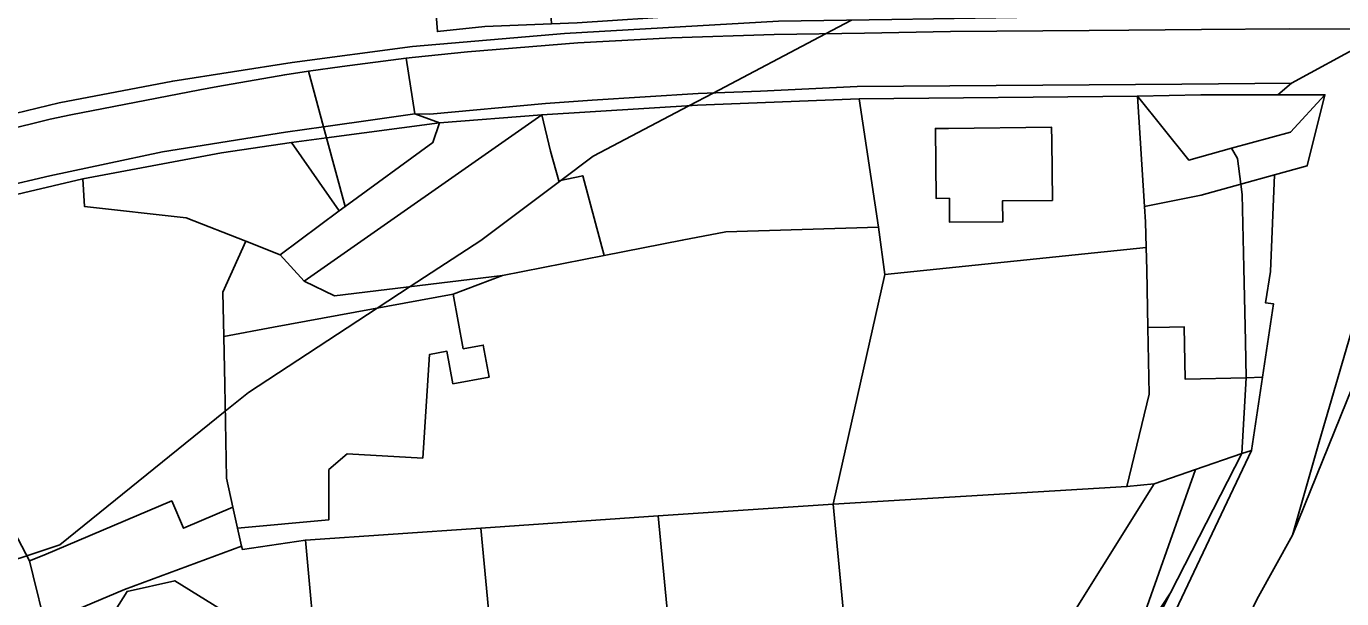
# Model space of a CAD drawing. Extents: x -502026 to -497664, y -1143484 to -1138019.
# Drawn here: x -498725.7 to -498561.6, y -1140322.7 to -1140251.3 of the extents above; entities that cross this region are included whole.
import ezdxf

# ---------------------------------------------------------------- set-up
doc = ezdxf.new("R2010")
doc.units = 0
for name, color, linetype in [('25', 7, 'Continuous'), ('37', 7, 'Continuous'), ('49', 7, 'Continuous'), ('55', 7, 'Continuous'), ('62', 7, 'Continuous'), ('7', 7, 'Continuous')]:
    doc.layers.add(name, color=color, linetype=linetype)

msp = doc.modelspace()

# ---------------------------------------------------------------- linework, layer by layer
at = {"layer": '25'}
for points in [[(-498619.39, -1140276.37), (-498638.44, -1140276.92), (-498643.88, -1140277.99), (-498653.63, -1140279.9), (-498654.71, -1140275.87), (-498656.3, -1140269.94), (-498659.26, -1140270.58), (-498660.32, -1140266.85), (-498661.41, -1140262.33), (-498641.97, -1140261.14), (-498621.81, -1140260.32)], [(-498524.47, -1140265.81), (-498524.65, -1140268.85), (-498528.99, -1140268.6), (-498529.81, -1140282.37), (-498525.52, -1140282.63), (-498526.04, -1140291.37), (-498518.99, -1140291.71), (-498519.32, -1140295.92), (-498518.56, -1140303.28), (-498499.91, -1140301.37), (-498499.65, -1140303.89), (-498501.48, -1140304.88), (-498504.88, -1140306.73), (-498515.08, -1140312.18), (-498536.12, -1140320.73), (-498540.92, -1140322.47), (-498555.6, -1140328.41), (-498578.18, -1140335.35), (-498572.23, -1140322.83), (-498567.78, -1140314.8), (-498551.32, -1140274.05), (-498542.86, -1140265.2), (-498524.67, -1140263.71)], [(-498618.61, -1140282.25), (-498625.08, -1140310.91), (-498646.89, -1140312.39), (-498669, -1140313.93), (-498690.88, -1140315.41), (-498698.72, -1140316.58), (-498698.87, -1140316.15), (-498699.36, -1140313.92), (-498687.95, -1140312.87), (-498687.95, -1140306.61), (-498685.68, -1140304.62), (-498676.25, -1140305.16), (-498675.43, -1140292.25), (-498673.23, -1140291.84), (-498672.49, -1140295.89), (-498667.97, -1140295.06), (-498668.71, -1140291.06), (-498671.2, -1140291.52), (-498672.45, -1140284.73), (-498666.29, -1140282.39), (-498653.63, -1140279.9), (-498643.88, -1140277.99), (-498638.44, -1140276.92), (-498619.39, -1140276.37)], [(-498585.81, -1140288.87), (-498585.64, -1140297.21), (-498588.42, -1140308.72), (-498625.08, -1140310.91), (-498618.61, -1140282.25), (-498586.02, -1140278.89), (-498585.96, -1140281.67)], [(-498573.54, -1140295.16), (-498574.07, -1140304.58), (-498579.85, -1140306.59), (-498585.04, -1140308.39), (-498588.42, -1140308.72), (-498585.64, -1140297.21), (-498585.81, -1140288.87), (-498583.11, -1140288.81), (-498581.3, -1140288.77), (-498581.16, -1140295.32)], [(-498699.93, -1140311.3), (-498699.36, -1140313.92), (-498698.87, -1140316.15), (-498713.47, -1140321.56), (-498723.41, -1140325.79), (-498724.85, -1140319.85), (-498725.3, -1140317.99), (-498723.51, -1140317.27), (-498707.55, -1140310.51), (-498706.11, -1140313.92)]]:
    msp.add_lwpolyline(points, close=True, dxfattribs=at)
at = {"layer": '37'}
msp.add_lwpolyline([(-498694.03, -1140279.79), (-498691.03, -1140283.1), (-498687.27, -1140284.91), (-498666.29, -1140282.39), (-498672.45, -1140284.73), (-498694.88, -1140288.85), (-498701.07, -1140290), (-498701.18, -1140284.48), (-498698.31, -1140278.11)], close=True, dxfattribs=at)
at = {"layer": '49'}
for points in [[(-498585.34, -1140330.54), (-498572.89, -1140304.23), (-498571.51, -1140295.06), (-498570.13, -1140285.93), (-498571.13, -1140285.8), (-498570.53, -1140281.89), (-498570.02, -1140269.83), (-498565.96, -1140268.7), (-498563.73, -1140259.82), (-498569.6, -1140259.82), (-498567.88, -1140258.38), (-498558.86, -1140253.45)], [(-498559.51, -1140286.19), (-498564.44, -1140303.13), (-498567.78, -1140314.8), (-498572.23, -1140322.83)]]:
    msp.add_lwpolyline(points, dxfattribs=at)
for points in [[(-498572.89, -1140304.23), (-498574.07, -1140304.58), (-498573.54, -1140295.16), (-498571.51, -1140295.06)], [(-498587.08, -1140330.06), (-498582.98, -1140321.99), (-498574.07, -1140304.58), (-498572.89, -1140304.23), (-498585.34, -1140330.54)], [(-498587.08, -1140330.06), (-498599.35, -1140347.69), (-498620.83, -1140369.5), (-498598.8, -1140341.98), (-498597.43, -1140341.87), (-498587.81, -1140329.06), (-498586.54, -1140327.36), (-498582.98, -1140321.99)]]:
    msp.add_lwpolyline(points, close=True, dxfattribs=at)
at = {"layer": '55'}
for points in [[(-498729.11, -1140249.88), (-498719.82, -1140247.74), (-498696.93, -1140247.39), (-498674.61, -1140249.31), (-498674.42, -1140251.94), (-498668.5, -1140251.32), (-498660.19, -1140250.97), (-498656.98, -1140250.84), (-498643.16, -1140249.95), (-498632.42, -1140249.56), (-498618.48, -1140249.06), (-498610.11, -1140248.97), (-498586.32, -1140248.64), (-498581.41, -1140248.56), (-498548.92, -1140242.09)], [(-498913.09, -1140336.11), (-498853.28, -1140310.32), (-498843.49, -1140306.31), (-498816.65, -1140294.45), (-498783.82, -1140280.61), (-498775.13, -1140277.11), (-498766.57, -1140274.02), (-498749.99, -1140268.32), (-498735.38, -1140264.17), (-498721.62, -1140260.84), (-498707.43, -1140258.11), (-498692.52, -1140255.78), (-498677.54, -1140253.8), (-498658.59, -1140252.16), (-498631.88, -1140250.66), (-498617.76, -1140250.43), (-498581.38, -1140249.83), (-498564.81, -1140249.76), (-498556.46, -1140249.89)], [(-498556.46, -1140249.89), (-498564.81, -1140249.76), (-498581.38, -1140249.83), (-498617.76, -1140250.43), (-498631.88, -1140250.66), (-498658.59, -1140252.16), (-498677.54, -1140253.8), (-498692.52, -1140255.78), (-498707.43, -1140258.11), (-498721.62, -1140260.84), (-498735.38, -1140264.17), (-498749.99, -1140268.32), (-498766.57, -1140274.02), (-498775.13, -1140277.11), (-498783.82, -1140280.61), (-498816.65, -1140294.45), (-498843.49, -1140306.31), (-498853.28, -1140310.32), (-498913.09, -1140336.11)], [(-498554.95, -1140251.62), (-498568.18, -1140251.59), (-498579.12, -1140251.66), (-498588.17, -1140251.78), (-498593.14, -1140251.79), (-498610.43, -1140251.92), (-498621.15, -1140252.13), (-498632.41, -1140252.31), (-498645.18, -1140252.73), (-498656.92, -1140253.33), (-498670.68, -1140254.46), (-498677.56, -1140255.17), (-498678.31, -1140255.27), (-498686.29, -1140256.28), (-498690.51, -1140256.89), (-498693.47, -1140257.32), (-498701.8, -1140258.78), (-498704.07, -1140259.23), (-498720.14, -1140262.34), (-498722.74, -1140262.88), (-498734.5, -1140265.79)], [(-498734.5, -1140265.79), (-498722.74, -1140262.88), (-498720.14, -1140262.34), (-498704.07, -1140259.23), (-498701.8, -1140258.78), (-498693.47, -1140257.32), (-498690.51, -1140256.89), (-498688.63, -1140263.82), (-498693.39, -1140264.49), (-498708.71, -1140266.96), (-498722.75, -1140269.94), (-498728.8, -1140271.37)], [(-498728.8, -1140271.37), (-498722.75, -1140269.94), (-498708.71, -1140266.96), (-498693.39, -1140264.49), (-498688.63, -1140263.82), (-498688.25, -1140265.21), (-498692.64, -1140265.8), (-498701.35, -1140267.06), (-498718.64, -1140270.31), (-498733.5, -1140273.81)]]:
    msp.add_lwpolyline(points, dxfattribs=at)
for points in [[(-498660.19, -1140250.97), (-498668.5, -1140251.32), (-498674.42, -1140251.94), (-498674.61, -1140249.31), (-498669.6, -1140249.19), (-498660.33, -1140248.98)], [(-498554.95, -1140251.62), (-498558.86, -1140253.45), (-498567.88, -1140258.38), (-498581.56, -1140258.51), (-498622.07, -1140258.8), (-498634.13, -1140259.38), (-498641.92, -1140259.68), (-498655.12, -1140260.51), (-498660.95, -1140260.9), (-498675.36, -1140262.25), (-498677.26, -1140262.2), (-498678.31, -1140255.27), (-498677.56, -1140255.17), (-498670.68, -1140254.46), (-498656.92, -1140253.33), (-498645.18, -1140252.73), (-498632.41, -1140252.31), (-498621.15, -1140252.13), (-498610.43, -1140251.92), (-498593.14, -1140251.79), (-498588.17, -1140251.78), (-498579.12, -1140251.66), (-498568.18, -1140251.59)], [(-498677.26, -1140262.2), (-498681.89, -1140262.86), (-498688.63, -1140263.82), (-498690.51, -1140256.89), (-498686.29, -1140256.28), (-498678.31, -1140255.27)], [(-498569.6, -1140259.82), (-498579.22, -1140259.84), (-498587.11, -1140259.99), (-498621.81, -1140260.32), (-498641.97, -1140261.14), (-498661.41, -1140262.33), (-498674.17, -1140263.33), (-498677.26, -1140262.2), (-498675.36, -1140262.25), (-498660.95, -1140260.9), (-498655.12, -1140260.51), (-498641.92, -1140259.68), (-498634.13, -1140259.38), (-498622.07, -1140258.8), (-498581.56, -1140258.51), (-498567.88, -1140258.38)], [(-498575.38, -1140266.51), (-498580.72, -1140267.98), (-498587.11, -1140259.99), (-498579.22, -1140259.84), (-498569.6, -1140259.82), (-498563.73, -1140259.82), (-498568.04, -1140264.48)], [(-498570.02, -1140269.83), (-498574.2, -1140270.99), (-498574.64, -1140267.8), (-498575.38, -1140266.51), (-498568.04, -1140264.48), (-498563.73, -1140259.82), (-498565.96, -1140268.7)], [(-498586.21, -1140273.79), (-498586.09, -1140275.67), (-498586.02, -1140278.89), (-498618.61, -1140282.25), (-498619.39, -1140276.37), (-498621.81, -1140260.32), (-498587.11, -1140259.99)], [(-498575.38, -1140266.51), (-498574.64, -1140267.8), (-498574.2, -1140270.99), (-498579.16, -1140272.37), (-498586.21, -1140273.79), (-498587.11, -1140259.99), (-498580.72, -1140267.98)], [(-498542.86, -1140265.2), (-498551.32, -1140274.05), (-498567.78, -1140314.8), (-498564.44, -1140303.13), (-498559.51, -1140286.19), (-498555.99, -1140278.71), (-498552.66, -1140273.5), (-498539.49, -1140261.53)], [(-498691.03, -1140283.1), (-498694.03, -1140279.79), (-498686.68, -1140274.3), (-498685.93, -1140273.75), (-498674.99, -1140265.79), (-498674.17, -1140263.33), (-498661.41, -1140262.33)], [(-498653.63, -1140279.9), (-498666.29, -1140282.39), (-498687.27, -1140284.91), (-498691.03, -1140283.1), (-498661.41, -1140262.33), (-498660.32, -1140266.85), (-498659.26, -1140270.58), (-498656.3, -1140269.94), (-498654.71, -1140275.87)], [(-498674.17, -1140263.33), (-498688.25, -1140265.21), (-498688.63, -1140263.82), (-498681.89, -1140262.86), (-498677.26, -1140262.2)], [(-498685.93, -1140273.75), (-498688.25, -1140265.21), (-498674.17, -1140263.33), (-498674.99, -1140265.79)], [(-498597.8, -1140265.58), (-498597.72, -1140273.01), (-498603.95, -1140273.07), (-498603.92, -1140275.7), (-498610.54, -1140275.73), (-498610.57, -1140272.74), (-498612.22, -1140272.76), (-498612.31, -1140264.03), (-498610.67, -1140264.02), (-498597.82, -1140263.89)], [(-498597.8, -1140265.58), (-498597.82, -1140263.89), (-498610.67, -1140264.02), (-498612.31, -1140264.03), (-498612.22, -1140272.76), (-498610.57, -1140272.74), (-498610.54, -1140275.73), (-498603.92, -1140275.7), (-498603.95, -1140273.07), (-498597.72, -1140273.01)], [(-498686.68, -1140274.3), (-498694.03, -1140279.79), (-498698.31, -1140278.11), (-498705.75, -1140275.2), (-498718.44, -1140273.78), (-498718.64, -1140270.31), (-498701.35, -1140267.06), (-498692.64, -1140265.8)], [(-498685.93, -1140273.75), (-498686.68, -1140274.3), (-498692.64, -1140265.8), (-498688.25, -1140265.21)], [(-498698.31, -1140278.11), (-498701.18, -1140284.48), (-498701.07, -1140290), (-498700.95, -1140296.01), (-498700.71, -1140307.69), (-498699.93, -1140311.3), (-498706.11, -1140313.92), (-498707.55, -1140310.51), (-498723.51, -1140317.27), (-498725.3, -1140317.99), (-498730.08, -1140308.94), (-498734.14, -1140301.27), (-498741.18, -1140287.94), (-498743.33, -1140283.87), (-498744.51, -1140284.34), (-498764.08, -1140292.14), (-498764.92, -1140292.47), (-498768.23, -1140285.66), (-498745.17, -1140277.37), (-498733.5, -1140273.81), (-498718.64, -1140270.31), (-498718.44, -1140273.78), (-498705.75, -1140275.2)], [(-498573.54, -1140295.16), (-498581.16, -1140295.32), (-498581.3, -1140288.77), (-498583.11, -1140288.81), (-498585.81, -1140288.87), (-498585.96, -1140281.67), (-498586.02, -1140278.89), (-498586.09, -1140275.67), (-498586.21, -1140273.79), (-498579.16, -1140272.37), (-498574.2, -1140270.99), (-498574.03, -1140272.26), (-498573.83, -1140281.41), (-498573.63, -1140290.61)], [(-498571.51, -1140295.06), (-498573.54, -1140295.16), (-498573.63, -1140290.61), (-498573.83, -1140281.41), (-498574.03, -1140272.26), (-498574.2, -1140270.99), (-498570.02, -1140269.83), (-498570.53, -1140281.89), (-498571.13, -1140285.8), (-498570.13, -1140285.93)], [(-498725.3, -1140317.99), (-498724.85, -1140319.85), (-498723.41, -1140325.79), (-498723.9, -1140326.67), (-498747.94, -1140334.67), (-498752.05, -1140321.78), (-498752.87, -1140322.5), (-498778.09, -1140289.42), (-498768.23, -1140285.66), (-498764.92, -1140292.47), (-498764.08, -1140292.14), (-498763.92, -1140292.5), (-498761.18, -1140291.44), (-498758.75, -1140297.69), (-498755.85, -1140296.53), (-498754.15, -1140295.45), (-498742.02, -1140290.65), (-498744.51, -1140284.34), (-498743.33, -1140283.87), (-498741.18, -1140287.94), (-498734.14, -1140301.27), (-498730.08, -1140308.94)], [(-498699.36, -1140313.92), (-498699.93, -1140311.3), (-498700.71, -1140307.69), (-498700.95, -1140296.01), (-498701.07, -1140290), (-498694.88, -1140288.85), (-498672.45, -1140284.73), (-498671.2, -1140291.52), (-498668.71, -1140291.06), (-498667.97, -1140295.06), (-498672.49, -1140295.89), (-498673.23, -1140291.84), (-498675.43, -1140292.25), (-498676.25, -1140305.16), (-498685.68, -1140304.62), (-498687.95, -1140306.61), (-498687.95, -1140312.87)], [(-498582.98, -1140321.99), (-498586.54, -1140327.36), (-498587.81, -1140329.06), (-498579.85, -1140306.59), (-498574.07, -1140304.58)], [(-498587.81, -1140329.06), (-498597.43, -1140341.87), (-498598.8, -1140341.98), (-498620.83, -1140369.5), (-498625.74, -1140373.36), (-498665.8, -1140390.54), (-498686.38, -1140391.89), (-498687.02, -1140387.86), (-498666.17, -1140386.51), (-498642.15, -1140376.28), (-498628.17, -1140370.07), (-498608.89, -1140346.84), (-498606.59, -1140343.1), (-498604.38, -1140339.37), (-498585.04, -1140308.39), (-498579.85, -1140306.59)], [(-498604.38, -1140339.37), (-498622.2, -1140341.08), (-498625.08, -1140310.91), (-498588.42, -1140308.72), (-498585.04, -1140308.39)], [(-498703.36, -1140329.38), (-498707.58, -1140330.36), (-498709.1, -1140329.41), (-498711.77, -1140330.03), (-498712.75, -1140331.53), (-498717.39, -1140328.61), (-498713.13, -1140321.81), (-498707.18, -1140320.48), (-498700.41, -1140324.71)]]:
    msp.add_lwpolyline(points, close=True, dxfattribs=at)
at = {"layer": '62'}
for points in [[(-498622.78, -1140250.51), (-498626, -1140252.21), (-498640.03, -1140259.61), (-498643.07, -1140261.21), (-498655, -1140267.5), (-498659.04, -1140270.53), (-498669, -1140278), (-498677.81, -1140283.77), (-498681.93, -1140286.47), (-498698, -1140297), (-498700.88, -1140299.33), (-498721.5, -1140316), (-498725.63, -1140317.36), (-498731.41, -1140319.26)], [(-498731.41, -1140319.26), (-498725.63, -1140317.36), (-498721.5, -1140316), (-498700.88, -1140299.33), (-498698, -1140297), (-498681.93, -1140286.47), (-498677.81, -1140283.77), (-498669, -1140278), (-498659.04, -1140270.53), (-498655, -1140267.5), (-498643.07, -1140261.21), (-498640.03, -1140259.61), (-498626, -1140252.21), (-498622.78, -1140250.51)]]:
    msp.add_lwpolyline(points, dxfattribs=at)
at = {"layer": '7'}
for points in [[(-498643.95, -1140343.16), (-498666.05, -1140345.26), (-498669, -1140313.93), (-498646.89, -1140312.39)], [(-498622.2, -1140341.08), (-498643.95, -1140343.16), (-498646.89, -1140312.39), (-498625.08, -1140310.91)], [(-498666.05, -1140345.26), (-498687.95, -1140347.35), (-498690.88, -1140315.41), (-498669, -1140313.93)], [(-498687.95, -1140347.35), (-498710.8, -1140349.53), (-498737.12, -1140352.09), (-498723.9, -1140326.67), (-498723.41, -1140325.79), (-498713.47, -1140321.56), (-498698.87, -1140316.15), (-498698.72, -1140316.58), (-498690.88, -1140315.41)], [(-498703.36, -1140329.38), (-498700.41, -1140324.71), (-498707.18, -1140320.48), (-498713.13, -1140321.81), (-498717.39, -1140328.61), (-498712.75, -1140331.53), (-498711.77, -1140330.03), (-498709.1, -1140329.41), (-498707.58, -1140330.36)]]:
    msp.add_lwpolyline(points, close=True, dxfattribs=at)

doc.saveas('drawing.dxf')
